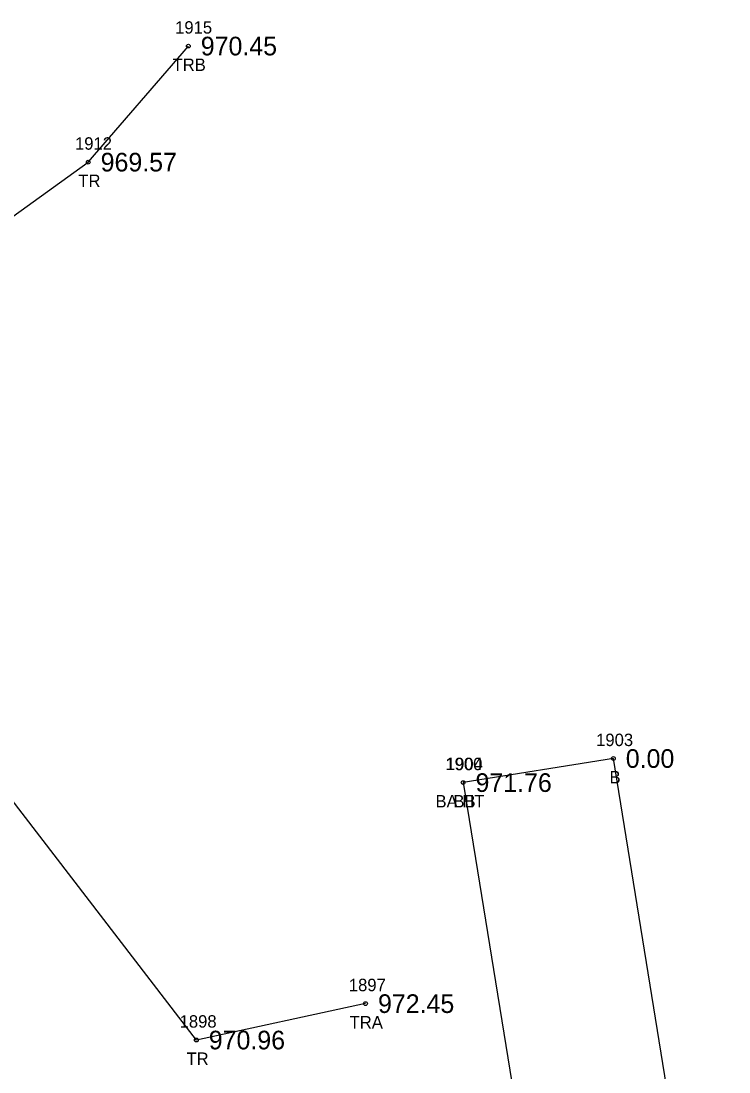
# Model space of a CAD drawing. Extents: x 1528109 to 1531398, y 1157799 to 1162548.
# Drawn here: x 1530708.1 to 1530765, y 1158727.4 to 1158812 of the extents above; entities that cross this region are included whole.
import ezdxf

# ---------------------------------------------------------------- set-up
doc = ezdxf.new("R2010")
doc.units = 0
for name, color, linetype in [('RD_EX_Bldg', 7, 'Continuous'), ('RD_EX_Bldg_txCode', 7, 'Continuous'), ('RD_EX_TX_Bldg_ELEV', 7, 'Continuous'), ('RD_EX_TX_VEG_ELEV', 7, 'Continuous'), ('RD_EX_VEG', 7, 'Continuous'), ('RD_EX_VEG_txCode', 7, 'Continuous'), ('RD_SMD_Locator', 7, 'Continuous')]:
    doc.layers.add(name, color=color, linetype=linetype)

msp = doc.modelspace()

# ---------------------------------------------------------------- linework, layer by layer
at = {"layer": 'RD_EX_Bldg'}
msp.add_lwpolyline([(1530743.641, 1158750.703), (1530752.943, 1158693.361), (1530765.033, 1158695.298), (1530755.731, 1158752.64), (1530743.641, 1158750.703)], dxfattribs=at)
at = {"layer": 'RD_EX_VEG'}
msp.add_lwpolyline([(1530735.796, 1158732.923), (1530722.181, 1158729.994), (1530699.527, 1158759.462), (1530671.692, 1158770.49), (1530713.48, 1158800.61), (1530721.536, 1158809.947)], dxfattribs=at)
at = {"layer": 'RD_SMD_Locator'}
for centre in [(1530721.536, 1158809.947), (1530713.48, 1158800.61), (1530755.731, 1158752.64), (1530743.641, 1158750.703), (1530743.641, 1158750.703), (1530735.796, 1158732.923), (1530722.181, 1158729.994)]:
    msp.add_circle(centre, 0.15, dxfattribs=at)

# ---------------------------------------------------------------- texts
at = {"layer": 'RD_EX_Bldg_txCode'}
for s, p in [('1903', (1530754.345, 1158753.64)), ('1900', (1530742.216, 1158751.703)), ('1904', (1530742.255, 1158751.703)), ('B', (1530755.424, 1158750.64)), ('BA HT', (1530741.42, 1158748.703)), ('BB', (1530742.861, 1158748.703))]:
    msp.add_text(s, height=1, dxfattribs=at).set_placement(p)
at = {"layer": 'RD_EX_TX_Bldg_ELEV'}
for s, p in [('0.00', (1530756.731, 1158751.89)), ('971.76', (1530744.641, 1158749.953)), ('971.76', (1530744.641, 1158749.953))]:
    msp.add_text(s, height=1.5, dxfattribs=at).set_placement(p)
at = {"layer": 'RD_EX_TX_VEG_ELEV'}
for s, p in [('970.45', (1530722.536, 1158809.197)), ('969.57', (1530714.48, 1158799.86)), ('972.45', (1530736.796, 1158732.173)), ('970.96', (1530723.181, 1158729.244))]:
    msp.add_text(s, height=1.5, dxfattribs=at).set_placement(p)
at = {"layer": 'RD_EX_VEG_txCode'}
for s, p in [('1915', (1530720.473, 1158810.947)), ('TRB', (1530720.268, 1158807.947)), ('1912', (1530712.417, 1158801.61)), ('TR', (1530712.684, 1158798.61)), ('1897', (1530734.449, 1158733.923)), ('1898', (1530720.835, 1158730.994)), ('TRA', (1530734.512, 1158730.923)), ('TR', (1530721.386, 1158727.994))]:
    msp.add_text(s, height=1, dxfattribs=at).set_placement(p)

doc.saveas('drawing.dxf')
